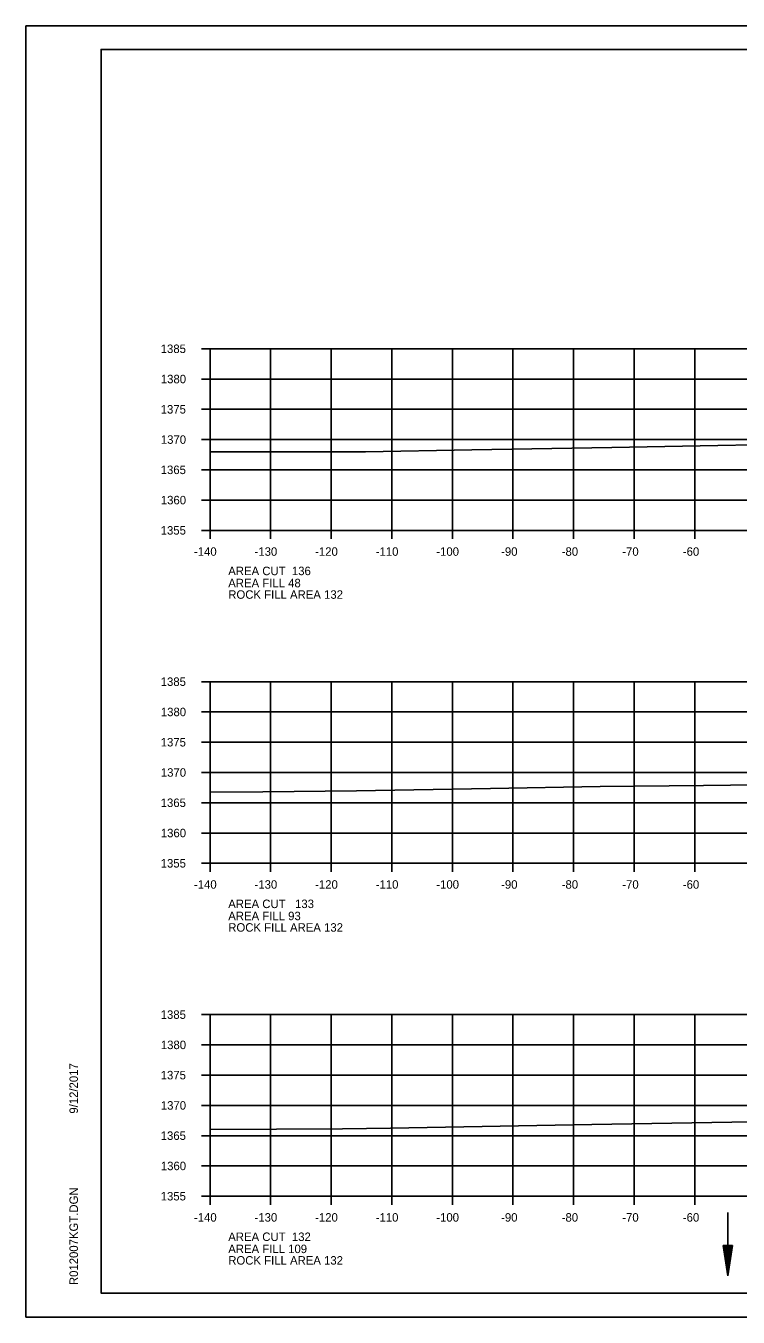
# Model space of a CAD drawing. Extents: x 1374311 to 1383814, y 384102 to 406278.
# Drawn here: x 1381458.2 to 1381575.8, y 394351.5 to 394564.8 of the extents above; entities that cross this region are included whole.
import ezdxf

# ---------------------------------------------------------------- set-up
doc = ezdxf.new("R2010")
doc.units = 0
for name, color, linetype in [('R_Axis', 7, 'Continuous'), ('R_Axis Annot', 7, 'Continuous'), ('R_Border', 7, 'Continuous'), ('R_Draft', 7, 'Continuous'), ('R_Exist Surface', 7, 'Continuous'), ('R_Grid', 7, 'Continuous'), ('R_No Plot', 7, 'Continuous'), ('R_Water', 7, 'Continuous')]:
    doc.layers.add(name, color=color, linetype=linetype)

msp = doc.modelspace()

# ---------------------------------------------------------------- linework, layer by layer
at = {"layer": 'R_Axis'}
for p, q in [((1381487.26, 394511.47), (1381488.66, 394511.47)), ((1381488.66, 394481.47), (1381488.66, 394511.47)), ((1381487.26, 394506.47), (1381488.66, 394506.47)), ((1381487.26, 394501.47), (1381488.66, 394501.47)), ((1381487.26, 394496.47), (1381488.66, 394496.47)), ((1381487.26, 394491.47), (1381488.66, 394491.47)), ((1381487.26, 394486.47), (1381488.66, 394486.47)), ((1381487.26, 394481.47), (1381488.66, 394481.47)), ((1381488.66, 394481.47), (1381768.66, 394481.47)), ((1381488.66, 394480.07), (1381488.66, 394481.47)), ((1381498.66, 394480.07), (1381498.66, 394481.47)), ((1381508.66, 394480.07), (1381508.66, 394481.47)), ((1381518.66, 394480.07), (1381518.66, 394481.47)), ((1381528.66, 394480.07), (1381528.66, 394481.47)), ((1381538.66, 394480.07), (1381538.66, 394481.47)), ((1381548.66, 394480.07), (1381548.66, 394481.47)), ((1381558.66, 394480.07), (1381558.66, 394481.47)), ((1381568.66, 394480.07), (1381568.66, 394481.47)), ((1381487.26, 394456.47), (1381488.66, 394456.47)), ((1381488.66, 394426.47), (1381488.66, 394456.47)), ((1381487.26, 394451.47), (1381488.66, 394451.47)), ((1381487.26, 394446.47), (1381488.66, 394446.47)), ((1381487.26, 394441.47), (1381488.66, 394441.47)), ((1381487.26, 394436.47), (1381488.66, 394436.47)), ((1381487.26, 394431.47), (1381488.66, 394431.47)), ((1381487.26, 394426.47), (1381488.66, 394426.47)), ((1381488.66, 394426.47), (1381768.66, 394426.47)), ((1381488.66, 394425.07), (1381488.66, 394426.47)), ((1381498.66, 394425.07), (1381498.66, 394426.47)), ((1381508.66, 394425.07), (1381508.66, 394426.47)), ((1381518.66, 394425.07), (1381518.66, 394426.47)), ((1381528.66, 394425.07), (1381528.66, 394426.47)), ((1381538.66, 394425.07), (1381538.66, 394426.47)), ((1381548.66, 394425.07), (1381548.66, 394426.47)), ((1381558.66, 394425.07), (1381558.66, 394426.47)), ((1381568.66, 394425.07), (1381568.66, 394426.47)), ((1381487.26, 394401.47), (1381488.66, 394401.47)), ((1381488.66, 394371.47), (1381488.66, 394401.47)), ((1381487.26, 394396.47), (1381488.66, 394396.47)), ((1381487.26, 394391.47), (1381488.66, 394391.47)), ((1381487.26, 394386.47), (1381488.66, 394386.47)), ((1381487.26, 394381.47), (1381488.66, 394381.47)), ((1381487.26, 394376.47), (1381488.66, 394376.47)), ((1381487.26, 394371.47), (1381488.66, 394371.47)), ((1381488.66, 394371.47), (1381768.66, 394371.47)), ((1381488.66, 394370.07), (1381488.66, 394371.47)), ((1381498.66, 394370.07), (1381498.66, 394371.47)), ((1381508.66, 394370.07), (1381508.66, 394371.47)), ((1381518.66, 394370.07), (1381518.66, 394371.47)), ((1381528.66, 394370.07), (1381528.66, 394371.47)), ((1381538.66, 394370.07), (1381538.66, 394371.47)), ((1381548.66, 394370.07), (1381548.66, 394371.47)), ((1381558.66, 394370.07), (1381558.66, 394371.47)), ((1381568.66, 394370.07), (1381568.66, 394371.47))]:
    msp.add_line(p, q, dxfattribs=at)
at = {"layer": 'R_Border'}
for p, q in [((1381470.66, 394560.93), (1381786.84, 394560.93)), ((1381470.66, 394355.47), (1381470.66, 394560.93)), ((1381470.66, 394355.47), (1381470.66, 394355.47)), ((1381786.84, 394355.47), (1381470.66, 394355.47))]:
    msp.add_line(p, q, dxfattribs=at)
at = {"layer": 'R_Draft'}
for p, q in [((1381573.37, 394363.3), (1381574.12, 394358.3)), ((1381574.87, 394363.3), (1381573.37, 394363.3)), ((1381573.5, 394363.3), (1381574.12, 394359.13)), ((1381573.63, 394363.3), (1381574.12, 394359.99)), ((1381573.75, 394363.3), (1381574.12, 394360.83)), ((1381573.88, 394363.3), (1381574.12, 394361.67)), ((1381574.01, 394363.3), (1381574.12, 394362.51)), ((1381574.87, 394363.3), (1381574.12, 394358.3)), ((1381574.37, 394363.3), (1381574.12, 394361.67)), ((1381574.62, 394363.3), (1381574.12, 394359.99)), ((1381574.75, 394363.3), (1381574.12, 394359.13)), ((1381574.5, 394363.3), (1381574.12, 394360.83)), ((1381574.24, 394363.3), (1381574.12, 394362.51))]:
    msp.add_line(p, q, dxfattribs=at)
at = {"layer": 'R_Exist Surface'}
for points in [[(1381488.66, 394494.46), (1381514.33, 394494.47), (1381531.89, 394494.75), (1381554.99, 394495.15), (1381595.86, 394495.92)], [(1381488.66, 394438.2), (1381497.38, 394438.27), (1381512.81, 394438.42), (1381534.96, 394438.83), (1381553.04, 394439.18), (1381570.09, 394439.34), (1381592.48, 394439.58)], [(1381488.66, 394382.48), (1381488.73, 394382.48), (1381510.5, 394382.59), (1381518.44, 394382.73), (1381551.69, 394383.32), (1381584.69, 394383.84)]]:
    msp.add_lwpolyline(points, dxfattribs=at)
at = {"layer": 'R_Grid'}
for p, q in [((1381488.66, 394511.47), (1381768.66, 394511.47)), ((1381488.66, 394481.47), (1381488.66, 394511.47)), ((1381498.66, 394481.47), (1381498.66, 394511.47)), ((1381508.66, 394481.47), (1381508.66, 394511.47)), ((1381518.66, 394481.47), (1381518.66, 394511.47)), ((1381528.66, 394481.47), (1381528.66, 394511.47)), ((1381538.66, 394481.47), (1381538.66, 394511.47)), ((1381548.66, 394481.47), (1381548.66, 394511.47)), ((1381558.66, 394481.47), (1381558.66, 394511.47)), ((1381568.66, 394481.47), (1381568.66, 394511.47)), ((1381488.66, 394506.47), (1381768.66, 394506.47)), ((1381488.66, 394501.47), (1381768.66, 394501.47)), ((1381488.66, 394496.47), (1381768.66, 394496.47)), ((1381488.66, 394491.47), (1381768.66, 394491.47)), ((1381488.66, 394486.47), (1381768.66, 394486.47)), ((1381488.66, 394481.47), (1381768.66, 394481.47)), ((1381488.66, 394456.47), (1381768.66, 394456.47)), ((1381488.66, 394426.47), (1381488.66, 394456.47)), ((1381498.66, 394426.47), (1381498.66, 394456.47)), ((1381508.66, 394426.47), (1381508.66, 394456.47)), ((1381518.66, 394426.47), (1381518.66, 394456.47)), ((1381528.66, 394426.47), (1381528.66, 394456.47)), ((1381538.66, 394426.47), (1381538.66, 394456.47)), ((1381548.66, 394426.47), (1381548.66, 394456.47)), ((1381558.66, 394426.47), (1381558.66, 394456.47)), ((1381568.66, 394426.47), (1381568.66, 394456.47)), ((1381488.66, 394451.47), (1381768.66, 394451.47)), ((1381488.66, 394446.47), (1381768.66, 394446.47)), ((1381488.66, 394441.47), (1381768.66, 394441.47)), ((1381488.66, 394436.47), (1381768.66, 394436.47)), ((1381488.66, 394431.47), (1381768.66, 394431.47)), ((1381488.66, 394426.47), (1381768.66, 394426.47)), ((1381488.66, 394401.47), (1381768.66, 394401.47)), ((1381488.66, 394371.47), (1381488.66, 394401.47)), ((1381498.66, 394371.47), (1381498.66, 394401.47)), ((1381508.66, 394371.47), (1381508.66, 394401.47)), ((1381518.66, 394371.47), (1381518.66, 394401.47)), ((1381528.66, 394371.47), (1381528.66, 394401.47)), ((1381538.66, 394371.47), (1381538.66, 394401.47)), ((1381548.66, 394371.47), (1381548.66, 394401.47)), ((1381558.66, 394371.47), (1381558.66, 394401.47)), ((1381568.66, 394371.47), (1381568.66, 394401.47)), ((1381488.66, 394396.47), (1381768.66, 394396.47)), ((1381488.66, 394391.47), (1381768.66, 394391.47)), ((1381488.66, 394386.47), (1381768.66, 394386.47)), ((1381488.66, 394381.47), (1381768.66, 394381.47)), ((1381488.66, 394376.47), (1381768.66, 394376.47)), ((1381488.66, 394371.47), (1381768.66, 394371.47))]:
    msp.add_line(p, q, dxfattribs=at)
at = {"layer": 'R_No Plot'}
for p, q in [((1381458.26, 394564.82), (1381791.59, 394564.82)), ((1381458.26, 394351.49), (1381791.59, 394351.49))]:
    msp.add_line(p, q, dxfattribs=at)
for points in [[(1381458.25, 394564.82), (1381791.59, 394564.82), (1381791.59, 394351.49), (1381458.25, 394351.49)], [(1381704.58, 394560.93), (1381704.58, 394551.05), (1381740.31, 394551.05), (1381740.31, 394548.13), (1381763.51, 394548.13), (1381763.51, 394524.91), (1381786.84, 394524.91), (1381786.84, 394355.47), (1381470.66, 394355.47), (1381470.66, 394560.93)]]:
    msp.add_lwpolyline(points, close=True, dxfattribs=at)
at = {"layer": 'R_Water'}
msp.add_line((1381574.12, 394368.8), (1381574.12, 394358.3), dxfattribs=at)

# ---------------------------------------------------------------- texts
at = {"layer": 'R_Axis Annot'}
for s, p in [('1385', (1381480.51, 394510.77)), ('1380', (1381480.53, 394505.77)), ('1375', (1381480.51, 394500.77)), ('1370', (1381480.53, 394495.77)), ('1365', (1381480.51, 394490.77)), ('1360', (1381480.53, 394485.77)), ('1355', (1381480.51, 394480.77)), ('-140', (1381486, 394477.27)), ('-130', (1381496, 394477.27)), ('-120', (1381506, 394477.27)), ('-110', (1381516, 394477.27)), ('-100', (1381526, 394477.27)), ('-90', (1381536.7, 394477.27)), ('-80', (1381546.7, 394477.27)), ('-70', (1381556.7, 394477.27)), ('-60', (1381566.7, 394477.27)), ('AREA CUT  136', (1381491.66, 394474.07)), ('AREA FILL 48', (1381491.66, 394472.07)), ('ROCK FILL AREA 132', (1381491.66, 394470.17)), ('1385', (1381480.51, 394455.77)), ('1380', (1381480.53, 394450.77)), ('1375', (1381480.51, 394445.77)), ('1370', (1381480.53, 394440.77)), ('1365', (1381480.51, 394435.77)), ('1360', (1381480.53, 394430.77)), ('1355', (1381480.51, 394425.77)), ('-140', (1381486, 394422.27)), ('-130', (1381496, 394422.27)), ('-120', (1381506, 394422.27)), ('-110', (1381516, 394422.27)), ('-100', (1381526, 394422.27)), ('-90', (1381536.7, 394422.27)), ('-80', (1381546.7, 394422.27)), ('-70', (1381556.7, 394422.27)), ('-60', (1381566.7, 394422.27)), ('AREA CUT   133', (1381491.66, 394419.07)), ('AREA FILL 93', (1381491.66, 394417.07)), ('ROCK FILL AREA 132', (1381491.66, 394415.17)), ('1385', (1381480.51, 394400.77)), ('1380', (1381480.53, 394395.77)), ('1375', (1381480.51, 394390.77)), ('1370', (1381480.53, 394385.77)), ('1365', (1381480.51, 394380.77)), ('1360', (1381480.53, 394375.77)), ('1355', (1381480.51, 394370.77)), ('-140', (1381486, 394367.27)), ('-130', (1381496, 394367.27)), ('-120', (1381506, 394367.27)), ('-110', (1381516, 394367.27)), ('-100', (1381526, 394367.27)), ('-90', (1381536.7, 394367.27)), ('-80', (1381546.7, 394367.27)), ('-70', (1381556.7, 394367.27)), ('-60', (1381566.7, 394367.27)), ('AREA CUT  132', (1381491.66, 394364.07)), ('AREA FILL 109', (1381491.66, 394362.07)), ('ROCK FILL AREA 132', (1381491.66, 394360.17))]:
    msp.add_text(s, height=1.4, dxfattribs=at).set_placement(p)
at = {"layer": 'R_Border'}
for s, p in [('9/12/2017', (1381466.85, 394385.11)), ('R012007KGT.DGN', (1381466.85, 394356.79))]:
    msp.add_text(s, height=1.4, rotation=90, dxfattribs=at).set_placement(p)

doc.saveas('drawing.dxf')
